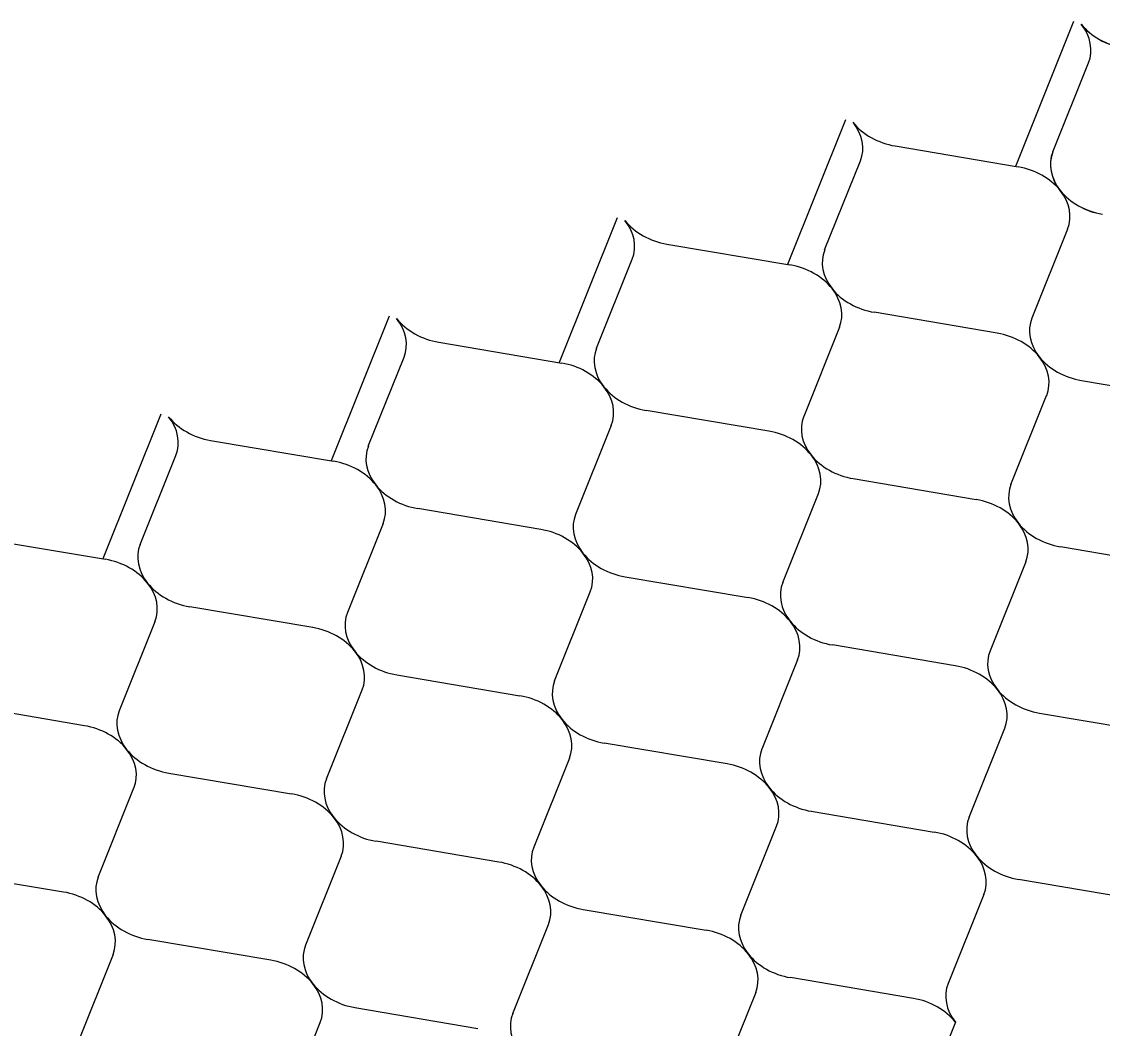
# Model space of a CAD drawing. Extents: x 638850 to 644908, y 297188 to 298900.
# Drawn here: x 639093.62 to 639123.67, y 298378.2 to 298406.18 of the extents above; entities that cross this region are included whole.
import ezdxf

# ---------------------------------------------------------------- set-up
doc = ezdxf.new("R2010")
doc.units = 0
doc.layers.add('2', color=7, linetype='Continuous')

msp = doc.modelspace()

# ---------------------------------------------------------------- linework, layer by layer
at = {"layer": '2'}
for p, q in [((639122.868, 298406.18), (639121.257, 298402.156)), ((639122.29, 298402.559), (639123.283, 298405.033)), ((639122.291, 298402.561), (639123.283, 298405.035)), ((639116.524, 298403.452), (639114.914, 298399.429)), ((639117.906, 298402.723), (639121.325, 298402.145)), ((639115.947, 298399.833), (639116.94, 298402.308)), ((639110.181, 298400.725), (639108.57, 298396.702)), ((639122.703, 298400.411), (639121.71, 298397.936)), ((639111.563, 298399.996), (639114.981, 298399.418)), ((639109.604, 298397.106), (639110.597, 298399.58)), ((639120.744, 298397.521), (639117.326, 298398.101)), ((639103.837, 298397.997), (639102.227, 298393.974)), ((639116.359, 298397.683), (639115.366, 298395.209)), ((639105.219, 298397.268), (639108.638, 298396.69)), ((639103.26, 298394.378), (639104.253, 298396.853)), ((639123.085, 298396.205), (639126.503, 298395.627)), ((639121.126, 298393.315), (639122.119, 298395.789)), ((639114.4, 298394.793), (639110.983, 298395.374)), ((639097.494, 298395.27), (639095.884, 298391.247)), ((639110.016, 298394.956), (639109.023, 298392.481)), ((639098.876, 298394.541), (639102.294, 298393.963)), ((639096.917, 298391.651), (639097.91, 298394.125)), ((639116.742, 298393.478), (639120.16, 298392.899)), ((639114.783, 298390.587), (639115.776, 298393.062)), ((639108.057, 298392.066), (639104.639, 298392.646)), ((639103.672, 298392.228), (639102.68, 298389.754)), ((639092.533, 298391.813), (639095.951, 298391.235)), ((639125.923, 298391.003), (639122.505, 298391.583)), ((639121.538, 298391.165), (639120.545, 298388.691)), ((639110.398, 298390.75), (639113.817, 298390.172)), ((639108.439, 298387.86), (639109.432, 298390.335)), ((639101.714, 298389.338), (639098.296, 298389.919)), ((639097.329, 298389.501), (639096.336, 298387.026)), ((639119.579, 298388.275), (639116.162, 298388.855)), ((639115.195, 298388.438), (639114.202, 298385.963)), ((639104.055, 298388.023), (639107.473, 298387.444)), ((639102.096, 298385.133), (639103.089, 298387.607)), ((639095.37, 298386.611), (639091.953, 298387.191)), ((639121.921, 298386.959), (639125.339, 298386.381)), ((639119.962, 298384.069), (639120.955, 298386.544)), ((639113.236, 298385.548), (639109.818, 298386.128)), ((639108.851, 298385.71), (639107.859, 298383.236)), ((639097.711, 298385.295), (639101.13, 298384.717)), ((639095.753, 298382.405), (639096.745, 298384.88)), ((639115.577, 298384.232), (639118.996, 298383.654)), ((639113.618, 298381.342), (639114.611, 298383.816)), ((639106.892, 298382.82), (639103.475, 298383.4)), ((639102.508, 298382.983), (639101.515, 298380.508)), ((639091.368, 298382.568), (639094.787, 298381.99)), ((639124.758, 298381.757), (639121.341, 298382.337)), ((639120.374, 298381.92), (639119.381, 298379.445)), ((639109.234, 298381.504), (639112.652, 298380.926)), ((639107.275, 298378.614), (639108.268, 298381.089)), ((639100.549, 298380.093), (639097.131, 298380.673)), ((639096.165, 298380.255), (639095.172, 298377.781)), ((639118.415, 298379.03), (639114.997, 298379.61)), ((639114.03, 298379.192), (639113.037, 298376.718)), ((639102.89, 298378.777), (639106.309, 298378.199)), ((639100.932, 298375.887), (639101.924, 298378.361)), ((639119.584, 298378.368), (639117.985, 298374.372))]:
    msp.add_line(p, q, dxfattribs=at)
for centre, start_param, end_param in [((639121.777, 298405.548), 3.045062, 3.936083), ((639124.379, 298406.666), 0.794491, 1.685512), ((639121.778, 298405.55), 3.045062, 3.936083), ((639124.38, 298406.668), 0.794491, 1.685512), ((639115.435, 298402.822), 3.045062, 3.936083), ((639118.036, 298403.941), 0.794491, 1.685512), ((639123.797, 298402.044), 6.186654, 7.077676), ((639123.798, 298402.046), 6.186654, 7.077676), ((639121.196, 298400.927), 3.936083, 4.827105), ((639123.797, 298402.044), 0.794491, 1.685512), ((639121.196, 298400.927), 3.045062, 3.936083), ((639123.798, 298402.046), 0.794491, 1.685512), ((639109.092, 298400.095), 3.045062, 3.936083), ((639111.693, 298401.213), 0.794491, 1.685512), ((639117.454, 298399.318), 6.186654, 7.077676), ((639114.853, 298398.199), 3.936083, 4.827105), ((639114.853, 298398.199), 3.045062, 3.936083), ((639117.454, 298399.318), 0.794491, 1.685512), ((639102.748, 298397.367), 3.045062, 3.936083), ((639105.35, 298398.486), 0.794491, 1.685512), ((639123.215, 298397.423), 6.186654, 7.077676), ((639120.614, 298396.304), 3.936083, 4.827105), ((639111.111, 298396.591), 6.186654, 7.077676), ((639108.509, 298395.472), 3.936083, 4.827105), ((639120.614, 298396.304), 3.045062, 3.936083), ((639123.215, 298397.423), 0.794491, 1.685512), ((639111.111, 298396.591), 0.794491, 1.685512), ((639108.509, 298395.472), 3.045062, 3.936083), ((639096.405, 298394.64), 3.045062, 3.936083), ((639099.006, 298395.759), 0.794491, 1.685512), ((639116.872, 298394.695), 6.186654, 7.077676), ((639114.27, 298393.577), 3.936083, 4.827105), ((639104.768, 298393.863), 6.186654, 7.077676), ((639102.166, 298392.744), 3.936083, 4.827105), ((639114.27, 298393.577), 3.045062, 3.936083), ((639116.872, 298394.695), 0.794491, 1.685512), ((639102.166, 298392.744), 3.045062, 3.936083), ((639104.768, 298393.863), 0.794491, 1.685512), ((639122.633, 298392.8), 6.186654, 7.077676), ((639120.031, 298391.681), 3.936083, 4.827105), ((639110.529, 298391.968), 6.186654, 7.077676), ((639107.927, 298390.849), 3.936083, 4.827105), ((639120.031, 298391.681), 3.045062, 3.936083), ((639122.633, 298392.8), 0.794491, 1.685512), ((639098.424, 298391.136), 6.186654, 7.077676), ((639095.822, 298390.017), 3.936083, 4.827105), ((639107.927, 298390.849), 3.045062, 3.936083), ((639110.529, 298391.968), 0.794491, 1.685512), ((639098.424, 298391.136), 0.794491, 1.685512), ((639095.822, 298390.017), 3.045062, 3.936083), ((639116.29, 298390.073), 6.186654, 7.077676), ((639113.688, 298388.954), 3.936083, 4.827105), ((639104.185, 298389.24), 6.186654, 7.077676), ((639113.688, 298388.954), 3.045062, 3.936083), ((639116.29, 298390.073), 0.794491, 1.685512), ((639101.584, 298388.122), 3.936083, 4.827105), ((639101.584, 298388.122), 3.045062, 3.936083), ((639104.185, 298389.24), 0.794491, 1.685512), ((639122.051, 298388.177), 6.186654, 7.077676), ((639119.449, 298387.059), 3.936083, 4.827105), ((639109.947, 298387.345), 6.186654, 7.077676), ((639119.449, 298387.059), 3.045062, 3.936083), ((639122.051, 298388.177), 0.794491, 1.685512), ((639107.345, 298386.226), 3.936083, 4.827105), ((639097.842, 298386.513), 6.186654, 7.077676), ((639107.345, 298386.226), 3.045062, 3.936083), ((639109.947, 298387.345), 0.794491, 1.685512), ((639095.24, 298385.394), 3.936083, 4.827105), ((639095.24, 298385.394), 3.045062, 3.936083), ((639097.842, 298386.513), 0.794491, 1.685512), ((639115.708, 298385.45), 6.186654, 7.077676), ((639113.106, 298384.331), 3.936083, 4.827105), ((639103.603, 298384.618), 6.186654, 7.077676), ((639113.106, 298384.331), 3.045062, 3.936083), ((639115.708, 298385.45), 0.794491, 1.685512), ((639101.001, 298383.499), 3.936083, 4.827105), ((639101.001, 298383.499), 3.045062, 3.936083), ((639103.603, 298384.618), 0.794491, 1.685512), ((639121.469, 298383.554), 6.186654, 7.077676), ((639118.867, 298382.436), 3.936083, 4.827105), ((639109.364, 298382.722), 6.186654, 7.077676), ((639106.763, 298381.604), 3.936083, 4.827105), ((639118.867, 298382.436), 3.045062, 3.936083), ((639121.469, 298383.554), 0.794491, 1.685512), ((639097.26, 298381.89), 6.186654, 7.077676), ((639106.763, 298381.604), 3.045062, 3.936083), ((639109.364, 298382.722), 0.794491, 1.685512), ((639094.658, 298380.771), 3.936083, 4.827105), ((639094.658, 298380.771), 3.045062, 3.936083), ((639097.26, 298381.89), 0.794491, 1.685512), ((639115.125, 298380.827), 6.186654, 7.077676), ((639112.524, 298379.708), 3.936083, 4.827105), ((639103.021, 298379.995), 6.186654, 7.077676), ((639100.419, 298378.876), 3.936083, 4.827105), ((639112.524, 298379.708), 3.045062, 3.936083), ((639115.125, 298380.827), 0.794491, 1.685512), ((639120.886, 298378.931), 6.186654, 7.077676), ((639100.419, 298378.876), 3.045062, 3.936083), ((639103.021, 298379.995), 0.794491, 1.685512), ((639118.285, 298377.813), 3.936083, 4.827105), ((639108.782, 298378.099), 6.186654, 7.077676)]:
    msp.add_ellipse(centre, major_axis=(-1.543, 0.403), ratio=0.764477, start_param=start_param, end_param=end_param, dxfattribs=at)

doc.saveas('drawing.dxf')
